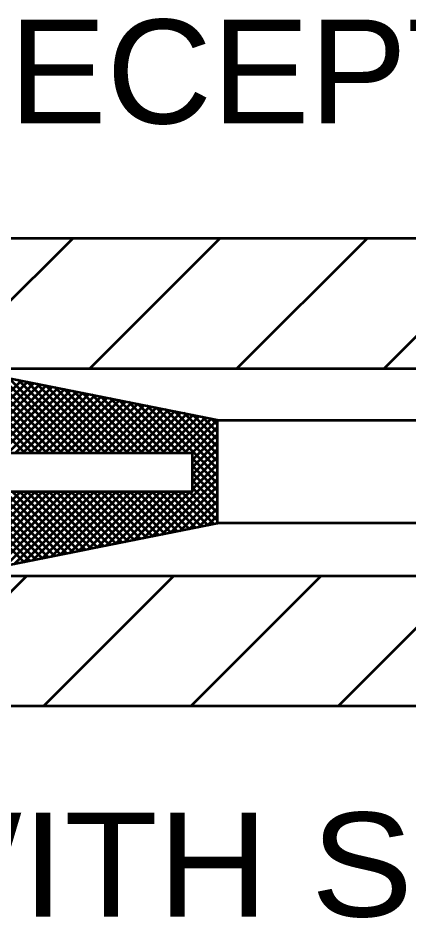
# Model space of a CAD drawing. Extents: x -1 to 679, y 0 to 440.
# Drawn here: x 99.08 to 106.6, y 351.02 to 368.33 of the extents above; entities that cross this region are included whole.
import ezdxf

# ---------------------------------------------------------------- set-up
doc = ezdxf.new("R2010")
doc.units = 0
doc.header["$LTSCALE"] = 0.8
doc.layers.add('1', color=7, linetype='Continuous', lineweight=53)

msp = doc.modelspace()

# ---------------------------------------------------------------- linework, layer by layer
at = {"layer": '1'}
for p, q in [((128.4295, 364.0944), (85.4295, 364.0944)), ((97.6906, 361.6495), (100.1355, 364.0944)), ((100.4621, 361.5926), (102.9639, 364.0944)), ((103.2905, 361.5926), (105.7923, 364.0944)), ((106.1189, 361.5926), (108.6208, 364.0944)), ((99.2157, 359.9678), (97.495, 361.6887)), ((99.3572, 359.9678), (97.6718, 361.6533)), ((99.4986, 359.9678), (97.8485, 361.6179)), ((97.9295, 361.5926), (107.6303, 361.5926)), ((99.64, 359.9678), (98.0253, 361.5826)), ((99.7815, 359.9678), (98.2021, 361.5472)), ((99.9229, 359.9678), (98.3788, 361.5118)), ((100.0643, 359.9678), (98.5557, 361.4765)), ((100.2057, 359.9678), (98.7324, 361.4412)), ((97.7607, 359.9678), (99.1504, 361.3576)), ((97.9021, 359.9678), (99.2682, 361.334)), ((98.0435, 359.9678), (99.3861, 361.3104)), ((98.1849, 359.9678), (99.5039, 361.2868)), ((98.3263, 359.9678), (99.6218, 361.2632)), ((98.4677, 359.9678), (99.7397, 361.2397)), ((100.3472, 359.9678), (98.9092, 361.4058)), ((100.4886, 359.9678), (99.086, 361.3704)), ((100.63, 359.9678), (99.2627, 361.3351)), ((100.7714, 359.9678), (99.4395, 361.2997)), ((100.9128, 359.9678), (99.6162, 361.2644)), ((98.6092, 359.9678), (99.8575, 361.2162)), ((98.7506, 359.9678), (99.9753, 361.1926)), ((98.892, 359.9678), (100.0932, 361.169)), ((99.0335, 359.9678), (100.2111, 361.1454)), ((99.1749, 359.9678), (100.3289, 361.1218)), ((99.3163, 359.9678), (100.4467, 361.0983)), ((99.4577, 359.9678), (100.5646, 361.0747)), ((101.0542, 359.9678), (99.7931, 361.229)), ((101.1957, 359.9678), (99.9698, 361.1937)), ((101.3371, 359.9678), (100.1466, 361.1583)), ((101.4785, 359.9678), (100.3234, 361.1229)), ((101.6199, 359.9678), (100.5002, 361.0876)), ((99.5992, 359.9678), (100.6824, 361.0512)), ((99.7406, 359.9678), (100.8003, 361.0276)), ((99.882, 359.9678), (100.9182, 361.004)), ((100.0234, 359.9678), (101.036, 360.9804)), ((100.1648, 359.9678), (101.1538, 360.9568)), ((100.3062, 359.9678), (101.2717, 360.9332)), ((100.4477, 359.9678), (101.3896, 360.9097)), ((101.7613, 359.9678), (100.6769, 361.0523)), ((101.9027, 359.9678), (100.8537, 361.0169)), ((102.0442, 359.9678), (101.0305, 360.9815)), ((102.1856, 359.9678), (101.2073, 360.9462)), ((102.3271, 359.9678), (101.3841, 360.9108)), ((100.5891, 359.9678), (101.5074, 360.8862)), ((100.7305, 359.9678), (101.6252, 360.8626)), ((100.8719, 359.9678), (101.7431, 360.839)), ((101.0133, 359.9678), (101.861, 360.8154)), ((101.1547, 359.9678), (101.9788, 360.7918)), ((101.2962, 359.9678), (102.0967, 360.7683)), ((101.4376, 359.9678), (102.2145, 360.7448)), ((102.9128, 359.5236), (101.5608, 360.8755)), ((101.5791, 359.9678), (102.3323, 360.7212)), ((102.9128, 359.665), (101.7376, 360.8401)), ((102.9128, 359.8064), (101.9144, 360.8048)), ((102.9128, 359.9478), (102.0912, 360.7694)), ((102.9128, 360.0892), (102.2679, 360.7341)), ((101.7205, 359.9678), (102.4502, 360.6976)), ((101.8619, 359.9678), (102.5681, 360.674)), ((102.0033, 359.9678), (102.6859, 360.6504)), ((102.1448, 359.9678), (102.8037, 360.6269)), ((102.2862, 359.9678), (102.9128, 360.5944)), ((102.9128, 360.2307), (102.4447, 360.6987)), ((102.9128, 360.3721), (102.6215, 360.6633)), ((102.9128, 360.5135), (102.7982, 360.628)), ((102.9128, 360.5937), (111.4295, 360.5937)), ((102.4276, 359.9678), (102.9128, 360.453)), ((102.4303, 359.8291), (102.9128, 360.3116)), ((102.4303, 359.6877), (102.9128, 360.1702)), ((102.4303, 359.5462), (102.9128, 360.0288)), ((102.4303, 359.4048), (102.9128, 359.8873)), ((102.9128, 359.3822), (102.4303, 359.8647)), ((102.4303, 359.2634), (102.9128, 359.7459)), ((102.9128, 359.2407), (102.4303, 359.7232)), ((101.6635, 358.3553), (102.9128, 359.6045)), ((102.9128, 359.0992), (102.4303, 359.5817)), ((101.8402, 358.3906), (102.9128, 359.4631)), ((102.9128, 358.9578), (102.4303, 359.4403)), ((97.4208, 357.5067), (99.132, 359.2178)), ((97.5976, 357.542), (99.2734, 359.2178)), ((97.7744, 357.5774), (99.4148, 359.2178)), ((99.1998, 357.8625), (97.8444, 359.2178)), ((97.9512, 357.6128), (99.5562, 359.2178)), ((99.3177, 357.8861), (97.9859, 359.2178)), ((99.4355, 357.9096), (98.1273, 359.2178)), ((98.1279, 357.6481), (99.6977, 359.2178)), ((99.5533, 357.9332), (98.2687, 359.2178)), ((98.3047, 357.6834), (99.8391, 359.2178)), ((99.6713, 357.9567), (98.4102, 359.2178)), ((98.4815, 357.7188), (99.9805, 359.2178)), ((99.7891, 357.9803), (98.5516, 359.2178)), ((98.6582, 357.7542), (100.1219, 359.2178)), ((99.9069, 358.0039), (98.693, 359.2178)), ((100.0247, 358.0275), (98.8344, 359.2178)), ((98.8351, 357.7895), (100.2633, 359.2178)), ((100.1426, 358.051), (98.9758, 359.2178)), ((99.0118, 357.8248), (100.4047, 359.2178)), ((100.2605, 358.0746), (99.1172, 359.2178)), ((99.1886, 357.8603), (100.5462, 359.2178)), ((100.3783, 358.0982), (99.2587, 359.2178)), ((99.3654, 357.8956), (100.6876, 359.2178)), ((100.4962, 358.1217), (99.4001, 359.2178)), ((100.614, 358.1453), (99.5415, 359.2178)), ((99.5422, 357.9309), (100.8291, 359.2178)), ((100.7318, 358.1689), (99.6829, 359.2178)), ((99.7189, 357.9663), (100.9705, 359.2178)), ((100.8498, 358.1925), (99.8243, 359.2178)), ((99.8957, 358.0017), (101.1119, 359.2178)), ((100.9676, 358.216), (99.9657, 359.2178)), ((100.0725, 358.037), (101.2533, 359.2178)), ((101.0854, 358.2396), (100.1072, 359.2178)), ((101.2032, 358.2632), (100.2486, 359.2178)), ((100.2493, 358.0723), (101.3948, 359.2178)), ((101.3211, 358.2867), (100.39, 359.2178)), ((100.4261, 358.1078), (101.5362, 359.2178)), ((101.439, 358.3103), (100.5315, 359.2178)), ((100.6028, 358.1431), (101.6776, 359.2178)), ((101.5568, 358.3339), (100.6729, 359.2178)), ((100.7796, 358.1784), (101.819, 359.2178)), ((101.6747, 358.3575), (100.8143, 359.2178)), ((101.7925, 358.381), (100.9557, 359.2178)), ((100.9564, 358.2138), (101.9604, 359.2178)), ((101.9104, 358.4046), (101.0972, 359.2178)), ((101.1332, 358.2492), (102.1018, 359.2178)), ((102.0282, 358.4282), (101.2386, 359.2178)), ((101.3099, 358.2845), (102.2433, 359.2178)), ((102.1461, 358.4518), (101.38, 359.2178)), ((101.4868, 358.3198), (102.3847, 359.2178)), ((102.2639, 358.4753), (101.5214, 359.2178)), ((102.3817, 358.4989), (101.6628, 359.2178)), ((102.4997, 358.5224), (101.8042, 359.2178)), ((102.6175, 358.546), (101.9457, 359.2178)), ((102.0171, 358.4259), (102.9128, 359.3217)), ((102.7353, 358.5696), (102.0871, 359.2178)), ((102.1938, 358.4613), (102.9128, 359.1803)), ((102.8532, 358.5932), (102.2285, 359.2178)), ((102.9128, 358.675), (102.3699, 359.2178)), ((102.9128, 358.8164), (102.4303, 359.2989)), ((102.3706, 358.4967), (102.9128, 359.0388)), ((102.5474, 358.532), (102.9128, 358.8973)), ((102.7242, 358.5673), (102.9128, 358.7559)), ((102.9009, 358.6028), (102.9128, 358.6145)), ((102.9301, 358.6182), (111.4295, 358.6182)), ((96.7481, 355.0944), (99.2463, 357.5926)), ((107.609, 357.5926), (97.9295, 357.5926)), ((99.5765, 355.0944), (102.0747, 357.5926)), ((102.4049, 355.0944), (104.9031, 357.5926)), ((105.2334, 355.0944), (107.7316, 357.5926)), ((128.4295, 355.0944), (85.4295, 355.0944))]:
    msp.add_line(p, q, dxfattribs=at)
for points in [[(72.4325, 356.6051), (72.4325, 362.6051), (84.9128, 362.6051), (92.9128, 362.6051), (102.9128, 360.6051), (102.9128, 358.6051), (97.9129, 357.6051), (92.9128, 356.6051), (84.9128, 356.6051), (72.4128, 356.6051)], [(72.9303, 359.2178), (72.9303, 359.9678), (102.4303, 359.9678), (102.4303, 359.2178)]]:
    msp.add_lwpolyline(points, close=True, dxfattribs=at)

# ---------------------------------------------------------------- texts
for s, width, p in [('RECEPTACLE', 1.05, (96.8828, 366.3044)), ('WITH SOCKET', 1.1, (96.38, 351.0455))]:
    msp.add_text(s, height=2, dxfattribs=dict(at, width=width)).set_placement(p)

doc.saveas('drawing.dxf')
